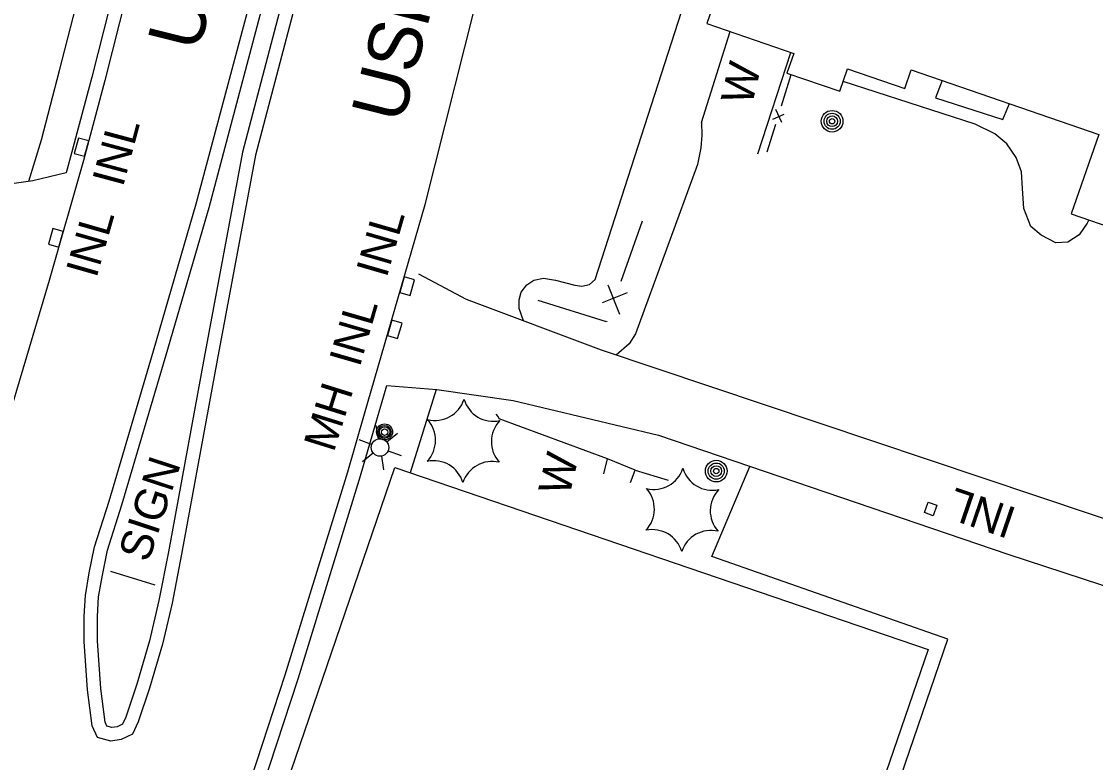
# Model space of a CAD drawing. Extents: x 189384 to 193282, y 256970 to 260388.
# Drawn here: x 190859 to 191059.9, y 258833.8 to 258972.4 of the extents above; entities that cross this region are included whole.
import ezdxf

# ---------------------------------------------------------------- set-up
doc = ezdxf.new("R2010")
doc.units = 0
for name, color, linetype in [('E_BLD', 7, 'Continuous'), ('E_DRN_Grate', 7, 'Continuous'), ('E_DWY', 7, 'Continuous'), ('E_LAND_Vegetation', 7, 'Continuous'), ('E_MISCPROP', 7, 'Continuous'), ('E_MISCPROP_HvyDash', 7, 'Continuous'), ('E_MISCPROP_HvyLine', 7, 'Continuous'), ('E_MISCPROP_Railing', 7, 'Continuous'), ('E_PATH_Sidewalk', 7, 'Continuous'), ('E_RDWY', 7, 'Continuous'), ('E_RDWY_Name', 7, 'Continuous')]:
    doc.layers.add(name, color=color, linetype=linetype)

# ---------------------------------------------------------------- blocks, each defined once
blk = doc.blocks.new('WAL')
at = {"layer": 'E_MISCPROP_Railing'}
blk.add_text('W', height=6, rotation=360, dxfattribs=at).set_placement((-2.3, -3.01))
blk = doc.blocks.new('INLT')
at = {"layer": 'E_MISCPROP_Railing'}
blk.add_lwpolyline([(3, -2), (3, 0), (0, 0), (0, -2), (3, -2)], dxfattribs=at)
blk = doc.blocks.new('INL')
at = {"layer": 'E_MISCPROP_Railing'}
blk.add_text('INL', height=6, rotation=0, dxfattribs=at).set_placement((-5.79, -2.75))
blk = doc.blocks.new('INL_1')
at = {"layer": 'E_MISCPROP_Railing'}
blk.add_text('INL', height=6, rotation=359.9999, dxfattribs=at).set_placement((-5.79, -2.75))
blk = doc.blocks.new('INL_2')
at = {"layer": 'E_MISCPROP_Railing'}
blk.add_text('INL', height=6, rotation=359.9999, dxfattribs=at).set_placement((-5.79, -2.75))
blk = doc.blocks.new('INL_3')
at = {"layer": 'E_MISCPROP_Railing'}
blk.add_text('INL', height=6, rotation=0.0001, dxfattribs=at).set_placement((-5.79, -2.75))
blk = doc.blocks.new('MHO_1')
at = {"layer": 'E_DRN_Grate'}
for centre, radius in [((0.04, -0.06), 1.5), ((0.04, -0.06), 1.22), ((0.04, -0.07), 0.968), ((0.01, -0.08), 0.605)]:
    blk.add_circle(centre, radius, dxfattribs=at)
blk = doc.blocks.new('MHT_1')
at = {"layer": 'E_DRN_Grate'}
blk.add_text('MH', height=6, rotation=359.9999, dxfattribs=at).set_placement((-5.61, -3.06))
blk = doc.blocks.new('INL_6')
at = {"layer": 'E_MISCPROP_Railing'}
blk.add_text('INL', height=6, rotation=359.9999, dxfattribs=at).set_placement((-5.79, -2.75))
blk = doc.blocks.new('POLE')
at = {"layer": 'E_MISCPROP'}
for radius in [2.02, 1.51, 1.01, 0.504]:
    blk.add_circle((0.03, -0.09), radius, dxfattribs=at)
blk = doc.blocks.new('LTP')
at = {"layer": 'E_MISCPROP'}
for p, q in [((-0.78, 1.46), (-1.98, 3.76)), ((0.86, 1.37), (2.22, 3.6)), ((-1.61, 0.09), (-4.22, 0.17)), ((1.66, 0), (4.18, -0.06)), ((-0.86, -1.4), (-2.22, -3.59)), ((0.78, -1.44), (2.02, -3.62))]:
    blk.add_line(p, q, dxfattribs=at)
blk.add_circle((0.02, 0.01), 1.64, dxfattribs=at)
blk = doc.blocks.new('PINEL')
at = {"layer": 'E_LAND_Vegetation'}
for centre, start, end in [((-8.23, 7.26), 275.2112, 0.9761), ((2.17, 10.66), 215.2112, 300.9761), ((10.31, 3.35), 155.2112, 240.9761), ((-10.49, -3.45), 335.2112, 60.9761), ((8.05, -7.36), 95.2112, 180.9761), ((-2.35, -10.75), 35.2112, 120.9761)]:
    blk.add_arc(centre, 5.72, start, end, dxfattribs=at)
blk = doc.blocks.new('SIGN')
at = {"layer": 'E_MISCPROP'}
blk.add_text('SIGN', height=6, rotation=0, dxfattribs=at).set_placement((0, -3))

msp = doc.modelspace()

# ---------------------------------------------------------------- linework, layer by layer
at = {"layer": 'E_BLD'}
for points in [[(191149, 259011.4), (190991.59, 259065.79), (190991.59, 259065.79), (190991.59, 259065.79), (190968.26, 258998.26), (190968.26, 258998.26), (190993.29, 258989.61), (190993.29, 258989.61), (190987.21, 258972.02), (190987.21, 258972.02), (191003.44, 258966.42), (191003.44, 258966.42), (191002.18, 258962.75), (191002.18, 258962.75), (191012.04, 258959.34), (191013.5, 258963.56), (191013.5, 258963.56), (191013.5, 258963.56), (191024.21, 258959.86), (191025.43, 258963.38), (191025.43, 258963.38), (191060.5, 258951.26)], [(191060.5, 258951.26), (191055.37, 258936.42), (191115.7, 258915.57)]]:
    msp.add_lwpolyline(points, dxfattribs=at)
at = {"layer": 'E_DWY'}
for points in [[(190952.89, 258916.41), (190952.09, 258918.7), (190952.11, 258920.36), (190952.45, 258921.78), (190953.5, 258923.12), (190954.84, 258924.04), (190956.61, 258924.37), (190958.87, 258924.04), (190962.47, 258923.05), (190963.8, 258922.88), (190965.22, 258923.23), (190966.3, 258924.13), (190987.99, 258991.45)], [(191058.62, 258935.29), (191058.35, 258934.69), (191056.82, 258932.47), (191054.72, 258931.1), (191052.47, 258931.02), (191049.75, 258932.45), (191047.82, 258934.07), (191046.51, 258937.41), (191046.26, 258941.18), (191046.06, 258944.3), (191045.08, 258946.94), (191043.31, 258949.52), (191041.07, 258951.41), (191037.38, 258953.21), (191012.67, 258961.14)], [(190986.19, 258953.48), (190986.26, 258951.12), (190986.06, 258948.74), (190985.44, 258945.64), (190973.87, 258914), (190972.64, 258912.09), (190970.22, 258910.01)], [(190867.31, 258944.1), (190861.1, 258942.62), (190853.66, 258941.54)], [(191226.42, 258822.96), (191079.59, 258873.33), (190967.49, 258910.93), (190942.23, 258920.42), (190933.34, 258925.11)], [(190927.31, 258904.33), (190936.7, 258903.58), (190950.98, 258901.53), (190978.16, 258895.01), (191043.47, 258872.77), (191120.42, 258847.58), (191221.72, 258811.24), (191227.8, 258808.58), (191229.38, 258807.81)], [(190987.34, 258711.46), (190990.55, 258720.18), (191009.54, 258774.56), (191024.26, 258818.08), (191019.52, 258819.7), (191032.25, 258856.88), (190988.11, 258872.34), (190995.24, 258889.19)]]:
    msp.add_lwpolyline(points, dxfattribs=at)
at = {"layer": 'E_MISCPROP'}
msp.add_line((190875.65, 258869.58), (190883.9, 258867.06), dxfattribs=at)
at = {"layer": 'E_MISCPROP_HvyDash'}
msp.add_lwpolyline([(191031.24, 258961.37), (191029.98, 258958.13), (191042.56, 258954.08), (191043.82, 258957.03)], dxfattribs=at)
at = {"layer": 'E_MISCPROP_HvyLine'}
msp.add_lwpolyline([(190986.8, 258721.02), (190925.17, 258742.07), (190925.17, 258742.07), (190924.12, 258739.02), (190924.12, 258739.02), (190882.45, 258753.26), (190882.45, 258753.26), (190928.81, 258888.99), (191028.56, 258854.92), (191028.56, 258854.92), (191015.65, 258817.13), (191015.65, 258817.13), (191019.21, 258815.92), (191019.21, 258815.92), (190986.8, 258721.02)], close=True, dxfattribs=at)
at = {"layer": 'E_MISCPROP_Railing'}
for p, q in [((190999.53, 258954.11), (191001.63, 258955.05)), ((191001.19, 258953.5), (191000.1, 258955.95)), ((190968.68, 258923.16), (190970.87, 258917.66)), ((190972.28, 258921.67), (190967.58, 258919.77))]:
    msp.add_line(p, q, dxfattribs=at)
for points in [[(190986.19, 258953.48), (190991.58, 258970.51)], [(190996.71, 258947.64), (191002.89, 258966.61)], [(191001.16, 258956.59), (191002.99, 258962.47)], [(190998.49, 258948), (191000.1, 258953.17)], [(190975.09, 258935.05), (190971.12, 258923.77)], [(190968.49, 258916.32), (190968.44, 258916.2), (190955.61, 258920.23)], [(190967.91, 258887.78), (190968.61, 258890.62), (190948.34, 258898.06), (190948.17, 258898.52), (190947.77, 258898.96)], [(190973.79, 258888.49), (190968.61, 258890.62)], [(190972.92, 258886.15), (190973.79, 258888.49), (190979.97, 258886.61)]]:
    msp.add_lwpolyline(points, dxfattribs=at)
msp.add_lwpolyline([(191027.91, 258880.54), (191028.62, 258882.51), (191030.22, 258881.93), (191029.51, 258879.96)], close=True, dxfattribs=at)
at = {"layer": 'E_PATH_Sidewalk'}
for points in [[(190860.35, 258942.51), (190862.73, 258950.26), (190866.12, 258963.21), (190871.2, 258983.09), (190877.77, 259009.54), (190884.02, 259035.63), (190889.84, 259061.37), (190893.46, 259078.93), (190880.74, 259082.73), (190878.16, 259074.73), (190879.99, 259074.2), (190880.82, 259073.64), (190881.39, 259072.93), (190881.58, 259071.94), (190881.32, 259070.61), (190864.15, 259017.83), (190859.35, 259019.44)], [(190936.56, 258903.59), (190931.72, 258887.99)]]:
    msp.add_lwpolyline(points, dxfattribs=at)
at = {"layer": 'E_RDWY'}
for points in [[(190883.66, 258910.77), (190891.68, 258938.26), (190901.24, 258974.18), (190911.75, 259016.33), (190919.67, 259051.27), (190925.91, 259080.64), (190927.07, 259086.53), (190928.48, 259088.93), (190931.06, 259089.6), (190933.04, 259089.01), (190934.38, 259087.95), (190935.27, 259086.08), (190935.3, 259083.64), (190934.37, 259079.28), (190922.5, 259025)], [(190886.06, 258910.07), (190894.09, 258937.59), (190903.66, 258973.55), (190914.18, 259015.75), (190922.12, 259050.73), (190928.36, 259080.14), (190929.44, 259085.63), (190930.11, 259086.77), (190931.02, 259087), (190931.86, 259086.75), (190932.37, 259086.35), (190932.78, 259085.5), (190932.79, 259083.89), (190931.93, 259079.8), (190920.06, 259025.54)], [(190892.43, 258801.6), (190908.33, 258850.2), (190920.04, 258888.14), (190923.17, 258899), (190934.52, 258938.19), (190945.68, 258982.48), (190953.95, 259016.19), (190960.55, 259045.06), (190962.04, 259050.13), (190964.56, 259056.16), (190968.64, 259062.58), (190974.04, 259067.74), (190978.3, 259070.86), (190983.25, 259073.61), (190988.22, 259075.46), (190993.06, 259076.81), (190997.59, 259077.34), (191002.53, 259077.24), (191007.37, 259076.47), (191027.53, 259069.66), (191047.5, 259062.75), (191084.14, 259050.2)], [(190922.48, 259024.94), (190912.75, 258985.27), (190902.75, 258947.42), (190895.59, 258909.08), (190888.92, 258872.77), (190887.15, 258863.58), (190885.34, 258855.91), (190882.91, 258847.73), (190880.82, 258841.4), (190879.77, 258839.09), (190877.63, 258838.08), (190875.7, 258837.8), (190873.19, 258838.49), (190872.18, 258840.65), (190871.31, 258847.41), (190870.72, 258856.44), (190870.68, 258861.15), (190870.94, 258865.06), (190871.66, 258869.3), (190872.66, 258874.12), (190875.36, 258882.71), (190883.66, 258910.78)], [(190920.06, 259025.54), (190910.33, 258985.89), (190900.31, 258947.97), (190893.13, 258909.53), (190886.47, 258873.23), (190884.7, 258864.11), (190882.93, 258856.56), (190880.53, 258848.48), (190878.48, 258842.31), (190877.87, 258840.96), (190876.9, 258840.5), (190875.86, 258840.35), (190874.97, 258840.59), (190874.61, 258841.36), (190873.8, 258847.65), (190873.22, 258856.53), (190873.18, 258861.08), (190873.42, 258864.77), (190874.12, 258868.84), (190875.08, 258873.49), (190877.76, 258881.98), (190886.06, 258910.07)], [(190881.35, 258988.26), (190874.58, 258961.35), (190870.57, 258946.39), (190864.16, 258923.98), (190854.25, 258890.76)], [(190878.92, 258988.87), (190872.16, 258961.98), (190868.16, 258947.06), (190867.31, 258944.1)], [(190987.34, 258711.46), (190974.87, 258715.81), (190940.29, 258727.57), (190925.45, 258716.54), (190924.67, 258716.31), (190923.16, 258716.78), (190897.86, 258725.66), (190883.9, 258730.47), (190882.45, 258731.25), (190880.41, 258733.08), (190878.76, 258734.86), (190877.56, 258736.48), (190876.83, 258738.23), (190876.17, 258740.9), (190876.21, 258743.61), (190876.98, 258747.2), (190881.72, 258761.6), (190894.8, 258800.81), (190910.72, 258849.44), (190922.43, 258887.43), (190925.57, 258898.31), (190927.31, 258904.33)]]:
    msp.add_lwpolyline(points, dxfattribs=at)

# ---------------------------------------------------------------- block references
at = {"layer": 'E_DRN_Grate', "yscale": 1.000001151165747}
for name, p, xscale, rotation in [('MHT_1', (190916.15, 258897.91), 1.000001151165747, 72.65370931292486), ('MHO_1', (190926.84, 258895.61), 1.0000011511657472, 72.65370912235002)]:
    msp.add_blockref(name, p, dxfattribs=dict(at, xscale=xscale, rotation=rotation))
at = {"layer": 'E_LAND_Vegetation'}
for p, rotation in [((190941.56, 258893.92), 161.13015766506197), ((190982.5, 258881.02), 161.1301569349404)]:
    msp.add_blockref('PINEL', p, dxfattribs=dict(at, rotation=rotation))
at = {"layer": 'E_MISCPROP'}
for name, p, rotation in [('POLE', (191010.62, 258953.64), 161.1301564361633), ('LTP', (190926.06, 258892.73), 161.13015794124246), ('POLE', (190988.94, 258888.21), 161.13015682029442)]:
    msp.add_blockref(name, p, dxfattribs=dict(at, rotation=rotation))
at = {"layer": 'E_MISCPROP', "xscale": 0.9999982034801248, "yscale": 0.9999982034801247, "rotation": 71.76379165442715}
msp.add_blockref('SIGN', (190879.86, 258871.97), dxfattribs=at)
at = {"layer": 'E_MISCPROP_Railing'}
for name, p, xscale, yscale, rotation in [('WAL', (190993.2, 258959.43), 0.9999979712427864, 0.9999979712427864, 76.574958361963), ('INL', (190876.79, 258947.55), 0.9999986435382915, 0.9999986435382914, 74.97656499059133), ('INLT', (190871.56, 258950.08), 0.999998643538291, 0.9999986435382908, -105.02343491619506), ('INL_1', (190871.93, 258930.54), 0.999997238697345, 0.999997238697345, 74.0402711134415), ('INLT', (190866.77, 258933.1), 0.9999972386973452, 0.9999972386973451, -105.95972879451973), ('INL_2', (190921.2, 258913.88), 1.0000014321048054, 1.0000014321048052, 73.82594967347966), ('INLT', (190927.42, 258913.67), 1.0000014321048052, 1.0000014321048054, 73.825949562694), ('WAL', (190959.05, 258886.37), 0.9999979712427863, 0.9999979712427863, 76.57495896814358)]:
    msp.add_blockref(name, p, dxfattribs=dict(at, xscale=xscale, yscale=yscale, rotation=rotation))
for name, p, rotation in [('INL_3', (190926.24, 258930.6), 73.83870293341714), ('INLT', (190929.75, 258921.73), 73.83870287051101), ('INL_6', (191039.06, 258880.54), 161.13015592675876)]:
    msp.add_blockref(name, p, dxfattribs=dict(at, rotation=rotation))

# ---------------------------------------------------------------- texts
at = {"layer": 'E_RDWY_Name'}
for rotation, p in [(76.0003, (190892.18, 258966.5)), (75.863, (190930.29, 258953.03))]:
    msp.add_text('USH 51/STH 70', height=10, rotation=rotation, dxfattribs=at).set_placement(p)

doc.saveas('drawing.dxf')
